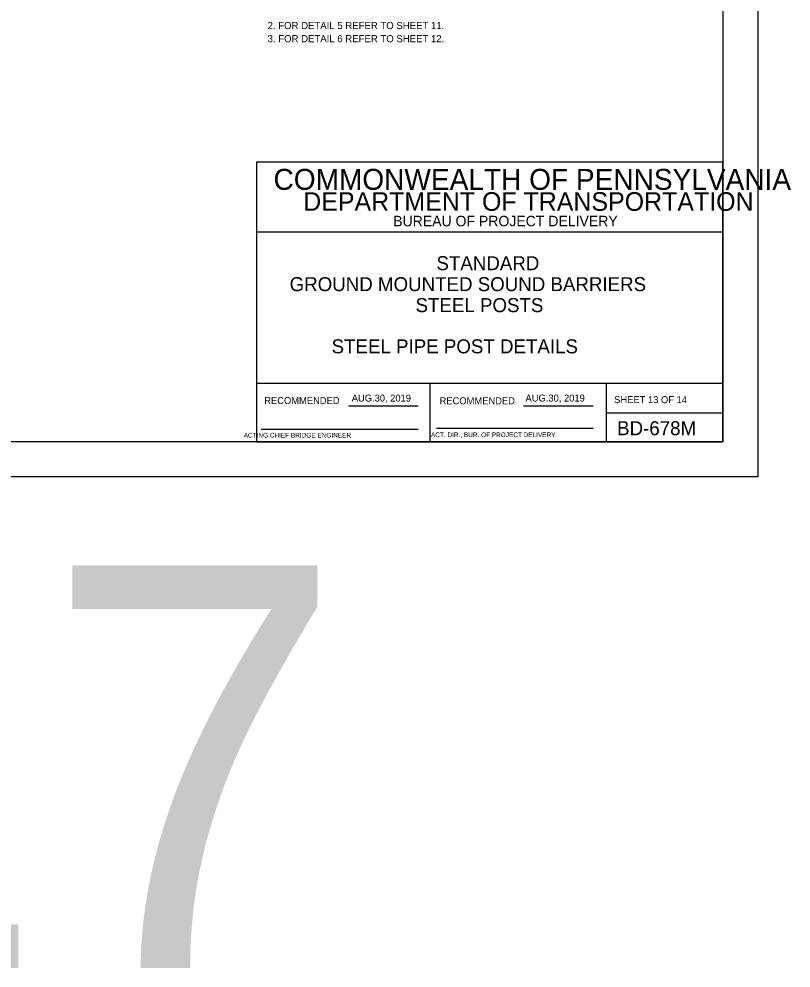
# Model space of a CAD drawing. Extents: x 3475 to 6558, y -3780 to 1166.
# Drawn here: x 5967.4 to 6298.6, y -3203 to -2795.9 of the extents above; entities that cross this region are included whole.
import ezdxf

# ---------------------------------------------------------------- set-up
doc = ezdxf.new("R2010")
doc.units = 0
for name, color, linetype in [('1', 7, 'Continuous'), ('2', 7, 'Continuous'), ('PLT-BNDY', 7, 'Continuous')]:
    doc.layers.add(name, color=color, linetype=linetype)

msp = doc.modelspace()

# ---------------------------------------------------------------- linework, layer by layer
at = {"layer": '2'}
for p, q in [((6269.34, -2413.31), (6269.34, -2977.31)), ((6269.34, -2857.31), (6069.34, -2857.31)), ((6069.34, -2857.31), (6069.34, -2977.31)), ((6269.34, -2977.31), (6269.34, -2857.31)), ((6269.34, -2887.31), (6069.34, -2887.31)), ((6269.34, -2952.31), (6069.34, -2952.31)), ((6143.84, -2977.31), (6143.84, -2952.31)), ((6219.34, -2952.31), (6219.34, -2977.31)), ((6108.81, -2961.81), (6138.57, -2961.81)), ((6183.81, -2961.81), (6213.71, -2961.81)), ((6219.34, -2964.81), (6269.34, -2964.81)), ((6071.34, -2971.81), (6138.57, -2971.81)), ((6146.47, -2971.43), (6213.71, -2971.43)), ((6269.34, -2977.31), (5483.34, -2977.31)), ((6069.34, -2977.31), (6269.34, -2977.31))]:
    msp.add_line(p, q, dxfattribs=at)
at = {"layer": 'PLT-BNDY'}
msp.add_lwpolyline([(5443.34, -2398.31), (6284.34, -2398.31), (6284.34, -2992.31), (5443.34, -2992.31)], close=True, dxfattribs=at)

# ---------------------------------------------------------------- texts
at = {"layer": '1'}
for s, height, p in [('2. FOR DETAIL 5 REFER TO SHEET 11.', 3.072, (6074.05, -2800.24)), ('3. FOR DETAIL 6 REFER TO SHEET 12. ', 3.072, (6074.05, -2805.87)), ('STANDARD', 6, (6146.48, -2903.64)), ('GROUND MOUNTED SOUND BARRIERS', 6.0001, (6083.5, -2912.64)), ('STEEL POSTS', 6.0001, (6137.5, -2921.64)), ('STEEL PIPE POST DETAILS', 6.0001, (6101.5, -2939.31)), ('SHEET 13 OF 14', 3, (6222.72, -2960.68)), ('BD-678M', 6, (6223.97, -2974.43)), ('17', 172.802, (5849.92, -3202.99))]:
    msp.add_text(s, height=height, dxfattribs=at).set_placement(p)
at = {"layer": '2'}
for s, height, p in [('COMMONWEALTH OF PENNSYLVANIA', 9, (6076.59, -2869.18)), ('DEPARTMENT OF TRANSPORTATION', 8.0002, (6089.34, -2878.18)), ('BUREAU OF PROJECT DELIVERY', 4.5, (6127.93, -2884.81)), ('AUG.30, 2019', 3, (6110.14, -2960)), ('AUG.30, 2019', 3, (6184.69, -2960)), ('       ACTING CHIEF BRIDGE ENGINEER', 2.0002, (6058.43, -2975.43)), ('   ACT. DIR., BUR. OF PROJECT DELIVERY', 2.0002, (6141.84, -2975.25))]:
    msp.add_text(s, height=height, dxfattribs=at).set_placement(p)
for p in [(6072.61, -2961.06), (6147.83, -2961.18)]:
    msp.add_text('RECOMMENDED', height=3, rotation=360, dxfattribs=at).set_placement(p)

doc.saveas('drawing.dxf')
